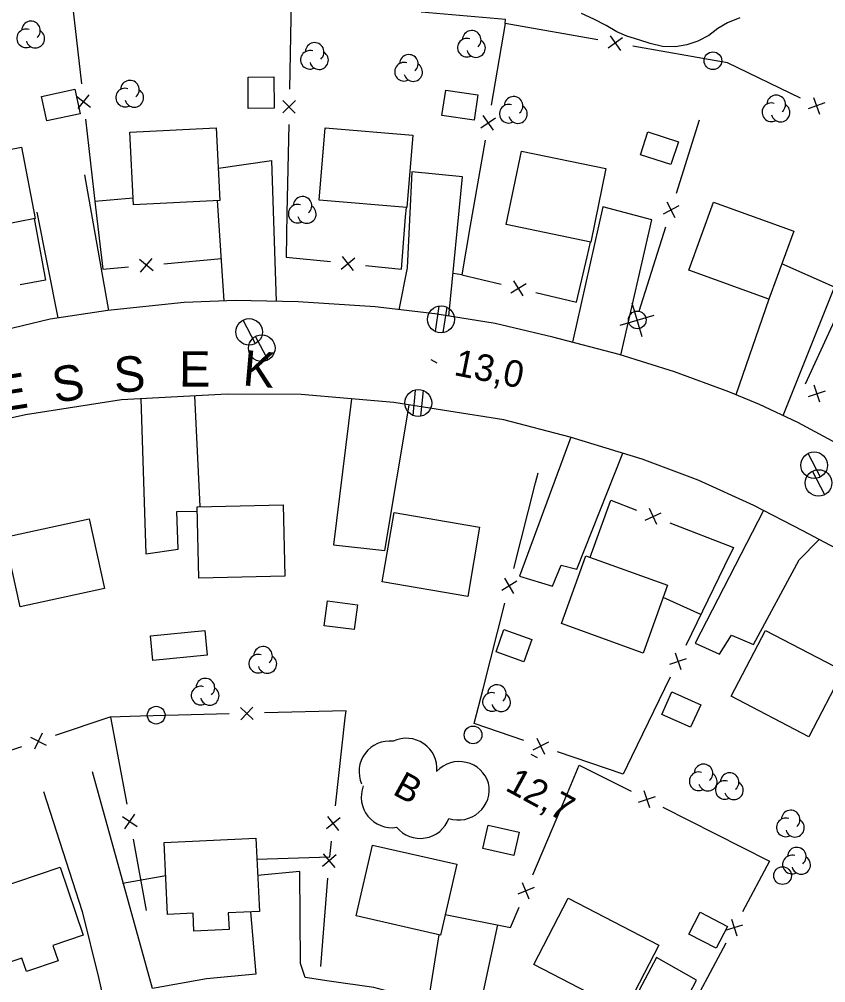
# Model space of a CAD drawing. Extents: x 219136 to 222520, y 5421589 to 5424530.
# Drawn here: x 220669 to 220760, y 5423742.7 to 5423851.5 of the extents above; entities that cross this region are included whole.
import ezdxf

# ---------------------------------------------------------------- set-up
doc = ezdxf.new("R2010")
doc.units = 0
for name, color, linetype in [('Level 19', 7, 'Continuous'), ('Level 2', 7, 'Continuous'), ('Level 21', 7, 'Continuous'), ('Level 3', 7, 'Continuous'), ('Level 31', 7, 'Continuous'), ('Level 36', 7, 'Continuous'), ('Level 37', 7, 'Continuous'), ('Level 44', 7, 'Continuous')]:
    doc.layers.add(name, color=color, linetype=linetype)

msp = doc.modelspace()

# ---------------------------------------------------------------- linework, layer by layer
at = {"layer": 'Level 19'}
for points in [[(220691.44, 5423834.71), (220697.43, 5423835.57), (220697.98, 5423819.65), (220697.98, 5423819.64)], [(220676.34, 5423833.96), (220679.03, 5423818.62)], [(220717.45, 5423818), (220719, 5423833.74), (220713.27, 5423834.29), (220712.77, 5423823.46), (220711.83, 5423818.71)], [(220692.1, 5423819.7), (220691.34, 5423831.03)], [(220736.89, 5423813.58), (220740.4, 5423828.87), (220734.85, 5423830.34), (220732.41, 5423819.4), (220731.43, 5423815.03), (220731.43, 5423815.03)], [(220673.35, 5423817.79), (220673.35, 5423817.79), (220670.97, 5423829.72)], [(220755.21, 5423806.76), (220761, 5423821.25), (220755.05, 5423823.88)], [(220753.61, 5423819.89), (220749.87, 5423809.1)], [(220682.7, 5423808.65), (220683.27, 5423791.13), (220686.9, 5423791.67), (220686.77, 5423795.92), (220689.07, 5423795.97)], [(220689.39, 5423796.47), (220688.79, 5423808.97)], [(220706.48, 5423808.64), (220706.48, 5423808.63), (220704.45, 5423792.16), (220710.24, 5423791.52), (220712.99, 5423807.94), (220712.99, 5423807.95)], [(220731.22, 5423804.32), (220725.44, 5423788.62), (220729.16, 5423787.5), (220730.13, 5423789.86), (220731.93, 5423789.41), (220737.12, 5423802.5)], [(220752.99, 5423796.03), (220745.29, 5423781.04), (220748.03, 5423779.81), (220749.37, 5423781.96), (220751.86, 5423780.89), (220757.03, 5423790.46), (220759.29, 5423792.75)], [(220684, 5423742.03), (220677.22, 5423766.49)], [(220671.71, 5423764.27), (220676.05, 5423750.74), (220677.92, 5423743.29), (220678.43, 5423740.93), (220678.04, 5423740.33)], [(220701.26, 5423743.29), (220700.71, 5423744.84), (220700.64, 5423755.25), (220695.88, 5423754.78)], [(220695.08, 5423750.68), (220695.68, 5423743.66)], [(220720.62, 5423738.2), (220723.01, 5423749.21)], [(220716.33, 5423748.11), (220715.27, 5423741.5), (220714.65, 5423740.63)], [(220738.2, 5423729.2), (220745.44, 5423742.99), (220740.92, 5423745.55), (220734.03, 5423732.53), (220733.21, 5423732.1)]]:
    msp.add_lwpolyline(points, dxfattribs=at)
at = {"layer": 'Level 2'}
msp.add_lwpolyline([(220750.32, 5423851.7), (220748.91, 5423851.11), (220747.84, 5423850.46), (220746.81, 5423849.69), (220745.56, 5423849.06), (220744.35, 5423848.64), (220743.07, 5423848.4), (220741.57, 5423848.46), (220740.19, 5423848.8), (220738.9, 5423849.2), (220737.58, 5423849.62), (220736.42, 5423850.12), (220735.22, 5423850.82), (220733.85, 5423851.52), (220732.44, 5423852.17)], dxfattribs=at)
at = {"layer": 'Level 21'}
for points in [[(220948.95, 5423703), (220904.47, 5423726.78), (220853.86, 5423753.84), (220802.2, 5423781.53), (220756.87, 5423805.98), (220752.54, 5423808.02), (220749.08, 5423809.42), (220742.93, 5423811.71), (220736.7, 5423813.64), (220729.21, 5423815.61), (220722.71, 5423817.16), (220715.9, 5423818.25), (220709.13, 5423819.02), (220700.46, 5423819.59), (220693.39, 5423819.74), (220687.57, 5423819.54), (220678.98, 5423818.61), (220672.46, 5423817.66), (220660.87, 5423814.84)], [(220837.82, 5423743.23), (220837.67, 5423747.47), (220836.68, 5423750.08), (220835.42, 5423751.94), (220834.1, 5423752.79), (220790.53, 5423776.18), (220757.42, 5423793.74), (220751.89, 5423796.6), (220745.6, 5423799.45), (220739.31, 5423801.83), (220731.18, 5423804.33), (220723.66, 5423806.27), (220711.25, 5423808.22), (220700.8, 5423809.13), (220692.45, 5423809.16), (220680.51, 5423808.54), (220669.68, 5423806.84), (220660.39, 5423804.75)], [(220695.68, 5423743.66), (220690.09, 5423743.12), (220684, 5423742.03)], [(220714.65, 5423740.63), (220709, 5423742.16), (220703.97, 5423742.85), (220701.26, 5423743.29)]]:
    msp.add_lwpolyline(points, dxfattribs=at)
at = {"layer": 'Level 3'}
for p, q in [((220715.42, 5423813.09), (220716.12, 5423812.71)), ((220726.72, 5423768.5), (220727.42, 5423768.12))]:
    msp.add_line(p, q, dxfattribs=at)
at = {"layer": 'Level 31'}
for points in [[(220694.82, 5423841.45), (220694.79, 5423844.99), (220697.71, 5423845.01), (220697.73, 5423841.47)], [(220671.48, 5423842.8), (220675.23, 5423843.62), (220675.84, 5423840.84), (220672.09, 5423840.03)], [(220717.12, 5423843.52), (220720.74, 5423842.98), (220720.32, 5423840.12), (220716.69, 5423840.66)], [(220691.62, 5423831.04), (220681.86, 5423830.55), (220681.45, 5423838.75), (220691.21, 5423839.24)], [(220712.73, 5423830.26), (220702.84, 5423831.07), (220703.52, 5423839.25), (220713.41, 5423838.43)], [(220739.95, 5423838.79), (220743.38, 5423837.68), (220742.54, 5423835.11), (220739.11, 5423836.22)], [(220670.76, 5423829.02), (220661.11, 5423827.14), (220659.55, 5423835.19), (220669.2, 5423837.07)], [(220733.48, 5423826.36), (220723.95, 5423828.32), (220725.66, 5423836.62), (220735.19, 5423834.66)], [(220753.61, 5423819.89), (220744.55, 5423823.16), (220747.34, 5423830.87), (220756.4, 5423827.6)], [(220689.06, 5423796.46), (220698.75, 5423796.67), (220698.93, 5423788.61), (220689.24, 5423788.39)], [(220711.28, 5423795.79), (220720.93, 5423794.14), (220719.6, 5423786.32), (220709.95, 5423787.97)], [(220667.33, 5423793), (220676.87, 5423795.09), (220678.59, 5423787.22), (220669.05, 5423785.13)], [(220732.93, 5423790.92), (220742.17, 5423787.58), (220739.41, 5423779.93), (220730.17, 5423783.26)], [(220706.77, 5423782.58), (220703.39, 5423783.02), (220703.76, 5423785.81), (220707.14, 5423785.37)], [(220690.17, 5423779.69), (220684.06, 5423779.09), (220683.79, 5423781.86), (220689.9, 5423782.47)], [(220725.95, 5423778.95), (220722.8, 5423780.06), (220723.68, 5423782.57), (220726.83, 5423781.45)], [(220753.23, 5423782.48), (220761.98, 5423777.92), (220758.1, 5423770.48), (220749.35, 5423775.04)], [(220744.75, 5423771.54), (220741.51, 5423773), (220742.66, 5423775.54), (220745.9, 5423774.08)], [(220721.91, 5423760.47), (220725.39, 5423759.69), (220724.8, 5423757.06), (220721.32, 5423757.84)], [(220685.33, 5423758.53), (220695.69, 5423759.01), (220696.07, 5423750.73), (220692.56, 5423750.57), (220692.65, 5423748.69), (220688.69, 5423748.5), (220688.6, 5423750.53), (220685.71, 5423750.4)], [(220716.52, 5423748.07), (220707.02, 5423750.24), (220708.84, 5423758.24), (220718.35, 5423756.06)], [(220663.75, 5423752.44), (220673.57, 5423755.74), (220676.16, 5423748.04), (220672.77, 5423746.9), (220673.36, 5423745.15), (220669.77, 5423743.94), (220669.26, 5423745.46), (220666.42, 5423744.51)], [(220737.3, 5423739.45), (220727.05, 5423744.76), (220730.92, 5423752.25), (220741.18, 5423746.93)], [(220747.65, 5423746.58), (220744.58, 5423748.18), (220745.85, 5423750.64), (220748.92, 5423749.05)]]:
    msp.add_lwpolyline(points, close=True, dxfattribs=at)
at = {"layer": 'Level 36'}
for p, q in [((220739.3, 5423815.63), (220738.17, 5423819.46)), ((220716.35, 5423819.12), (220715.92, 5423816.26)), ((220716.83, 5423816.14), (220717.26, 5423819)), ((220736.82, 5423816.98), (220740.65, 5423818.11)), ((220695.63, 5423814.86), (220694.23, 5423817.52)), ((220697.05, 5423813.03), (220695.65, 5423815.69)), ((220713.68, 5423809.64), (220713.4, 5423806.75)), ((220714.32, 5423806.68), (220714.6, 5423809.57)), ((220759.43, 5423799.81), (220758.03, 5423802.47)), ((220759.92, 5423797.8), (220758.52, 5423800.46))]:
    msp.add_line(p, q, dxfattribs=at)
for centre, radius in [((220747.28, 5423846.84), 1), ((220716.58, 5423817.62), 1.52), ((220738.74, 5423817.55), 1), ((220694.92, 5423816.2), 1.5), ((220696.34, 5423814.37), 1.5), ((220714.01, 5423808.17), 1.52), ((220758.72, 5423801.15), 1.5), ((220759.21, 5423799.14), 1.5), ((220684.42, 5423772.91), 1), ((220720.2, 5423770.68), 1), ((220755.14, 5423754.78), 1)]:
    msp.add_circle(centre, radius, dxfattribs=at)
at = {"layer": 'Level 37'}
for p, q in [((220735.69, 5423849.66), (220736.84, 5423848.01)), ((220737.09, 5423849.41), (220735.45, 5423848.26)), ((220675.44, 5423842.84), (220677.01, 5423841.6)), ((220675.6, 5423841.44), (220676.85, 5423843)), ((220698.71, 5423840.94), (220700.16, 5423842.33)), ((220698.74, 5423842.35), (220700.13, 5423840.91)), ((220759.91, 5423842.08), (220758.02, 5423841.42)), ((220758.64, 5423842.7), (220759.3, 5423840.81)), ((220721.08, 5423839.25), (220722.72, 5423840.4)), ((220721.32, 5423840.65), (220722.48, 5423839.01)), ((220743.45, 5423830.44), (220741.68, 5423829.51)), ((220743.03, 5423829.09), (220742.1, 5423830.86)), ((220706.71, 5423823.15), (220705.45, 5423824.71)), ((220684.08, 5423823.09), (220682.54, 5423824.38)), ((220682.67, 5423822.97), (220683.95, 5423824.5)), ((220705.3, 5423823.3), (220706.85, 5423824.56)), ((220724.48, 5423820.61), (220726.19, 5423821.66)), ((220725.86, 5423820.28), (220724.81, 5423821.99)), ((220758.09, 5423808.92), (220759.99, 5423809.54)), ((220759.35, 5423808.28), (220758.73, 5423810.18)), ((220739.62, 5423794.95), (220741.45, 5423795.76)), ((220740.94, 5423794.44), (220740.13, 5423796.27)), ((220725.15, 5423788.03), (220723.43, 5423787.01)), ((220724.8, 5423786.66), (220723.78, 5423788.38)), ((220742.4, 5423778.66), (220744.29, 5423779.32)), ((220743.02, 5423779.94), (220743.67, 5423778.05)), ((220693.94, 5423773.79), (220695.39, 5423772.41)), ((220695.35, 5423773.83), (220693.97, 5423772.38)), ((220670.22, 5423770.41), (220672.01, 5423769.52)), ((220671.56, 5423770.87), (220670.67, 5423769.07)), ((220727.39, 5423770.31), (220728.28, 5423768.51)), ((220728.73, 5423769.86), (220726.94, 5423768.97)), ((220738.88, 5423763.09), (220740.78, 5423763.72)), ((220740.14, 5423762.45), (220739.52, 5423764.36)), ((220680.89, 5423760.06), (220682.02, 5423761.71)), ((220680.63, 5423761.46), (220682.28, 5423760.32)), ((220705.21, 5423761.31), (220703.65, 5423760.06)), ((220705.06, 5423759.9), (220703.81, 5423761.46)), ((220704.74, 5423757.12), (220703.21, 5423755.82)), ((220704.62, 5423755.71), (220703.33, 5423757.23)), ((220726.55, 5423752.12), (220725.8, 5423753.98)), ((220727.1, 5423753.43), (220725.25, 5423752.68)), ((220749.39, 5423749.88), (220749.97, 5423747.97)), ((220748.72, 5423748.63), (220750.64, 5423749.21))]:
    msp.add_line(p, q, dxfattribs=at)
for points in [[(220699.68, 5423853.63), (220699.48, 5423843.63)], [(220676.4, 5423852.82), (220675.02, 5423852.77), (220676, 5423844.21)], [(220723.84, 5423851.04), (220723.85, 5423851.48), (220714.33, 5423852.33)], [(220724.45, 5423850.93), (220723.84, 5423851.04), (220722.24, 5423841.8)], [(220734.3, 5423849.18), (220724.45, 5423850.93)], [(220748.08, 5423846.74), (220738.24, 5423848.48)], [(220757.16, 5423842.62), (220748.91, 5423846.59), (220748.08, 5423846.74)], [(220676.45, 5423840.23), (220677.58, 5423830.3)], [(220743.16, 5423831.88), (220745.77, 5423840.16)], [(220699.39, 5423839.63), (220699.19, 5423829.63)], [(220721.56, 5423837.86), (220719.85, 5423828)], [(220677.5, 5423830.98), (220681.82, 5423831.35)], [(220677.58, 5423830.3), (220678.38, 5423823.29), (220681.31, 5423823.56)], [(220712.59, 5423829.2), (220712.67, 5423830.26)], [(220670.63, 5423829), (220671.94, 5423822.05), (220669.06, 5423821.53)], [(220699.19, 5423829.63), (220699.09, 5423824.66), (220704.09, 5423824.14)], [(220708.07, 5423823.72), (220712.12, 5423823.3), (220712.59, 5423829.2)], [(220719.85, 5423828), (220718.93, 5423822.67), (220723.39, 5423821.6)], [(220738.96, 5423818.53), (220741.96, 5423828.07)], [(220733.08, 5423824.7), (220733.47, 5423826.36)], [(220727.28, 5423820.67), (220731.88, 5423819.57), (220733.08, 5423824.7)], [(220685.3, 5423823.91), (220691.78, 5423824.5)], [(220718.93, 5423822.67), (220717.95, 5423822.8)], [(220761.88, 5423819.38), (220757.7, 5423810.29)], [(220727.26, 5423799.15), (220727.55, 5423800.29)], [(220724.79, 5423789.46), (220727.26, 5423799.15)], [(220733.44, 5423790.74), (220735.75, 5423797.21), (220738.67, 5423796.08)], [(220742.4, 5423794.63), (220749.59, 5423791.84), (220748.59, 5423789.79)], [(220748.59, 5423789.79), (220744.22, 5423780.79)], [(220721.33, 5423775.89), (220723.8, 5423785.58)], [(220745.93, 5423784.3), (220745.92, 5423784.3), (220741.68, 5423786.21)], [(220742.47, 5423777.19), (220738.1, 5423768.2)], [(220725.94, 5423770.05), (220720.32, 5423771.95), (220721.33, 5423775.89)], [(220682.67, 5423772.78), (220679.19, 5423772.69), (220673.01, 5423770.61)], [(220679.28, 5423772.69), (220681.09, 5423762.86)], [(220692.66, 5423773.05), (220682.67, 5423772.78)], [(220705.77, 5423772.61), (220705.86, 5423773.4), (220696.66, 5423773.16)], [(220704.66, 5423762.67), (220705.77, 5423772.61)], [(220669.22, 5423769.33), (220659.74, 5423766.14)], [(220738.1, 5423768.2), (220737.16, 5423766.26), (220729.73, 5423768.77)], [(220730.85, 5423764.1), (220732.19, 5423767.27), (220738.04, 5423764.31)], [(220726.95, 5423754.89), (220730.85, 5423764.1)], [(220741.61, 5423762.5), (220750.54, 5423757.99)], [(220681.82, 5423758.92), (220683.3, 5423750.86)], [(220695.8, 5423756.66), (220704.01, 5423756.92), (220704.21, 5423758.69)], [(220750.54, 5423757.99), (220753.68, 5423756.4), (220750.63, 5423750.69)], [(220680.63, 5423753.94), (220685.51, 5423754.78)], [(220703, 5423744.51), (220703.81, 5423754.48)], [(220717.05, 5423750.4), (220724.43, 5423748.93), (220725.39, 5423751.21)], [(220748.74, 5423747.16), (220744.02, 5423738.34)]]:
    msp.add_lwpolyline(points, dxfattribs=at)
at = {"layer": 'Level 44'}
for centre, radius, start, end in [((220670.29, 5423850.26), 1.05, 310.1588, 177.6158), ((220669.74, 5423849.37), 1.05, 72.005, 297.6935), ((220670.78, 5423849.33), 1.05, 194.8265, 57.5108), ((220720.05, 5423849.2), 1.05, 310.1588, 177.6158), ((220702.32, 5423847.83), 1.05, 310.1588, 177.6158), ((220719.5, 5423848.31), 1.05, 72.005, 297.6935), ((220720.54, 5423848.27), 1.05, 194.8265, 57.5108), ((220701.77, 5423846.94), 1.05, 72.005, 297.6935), ((220702.81, 5423846.9), 1.05, 194.8265, 57.5108), ((220712.95, 5423846.48), 1.05, 310.1588, 177.6158), ((220712.4, 5423845.59), 1.05, 72.005, 297.6935), ((220713.44, 5423845.55), 1.05, 194.8265, 57.5108), ((220681.46, 5423843.57), 1.05, 310.1588, 177.6158), ((220680.91, 5423842.68), 1.05, 72.005, 297.6935), ((220681.95, 5423842.64), 1.05, 194.8265, 57.5108), ((220724.78, 5423841.74), 1.05, 310.1588, 177.6158), ((220753.88, 5423841.02), 1.05, 72.005, 297.6935), ((220754.43, 5423841.91), 1.05, 310.1588, 177.6158), ((220724.23, 5423840.85), 1.05, 72.005, 297.6935), ((220725.27, 5423840.81), 1.05, 194.8265, 57.5108), ((220754.92, 5423840.98), 1.05, 194.8265, 57.5108), ((220700.94, 5423830.45), 1.05, 310.1588, 177.6158), ((220700.39, 5423829.56), 1.05, 72.005, 297.6935), ((220701.43, 5423829.52), 1.05, 194.8265, 57.5108), ((220696.49, 5423779.62), 1.05, 310.1588, 177.6158), ((220695.94, 5423778.73), 1.05, 72.005, 297.6935), ((220696.98, 5423778.69), 1.05, 194.8265, 57.5108), ((220689.98, 5423776.02), 1.05, 310.1588, 177.6158), ((220689.43, 5423775.13), 1.05, 72.005, 297.6935), ((220690.47, 5423775.09), 1.05, 194.8265, 57.5108), ((220722.88, 5423775.3), 1.05, 310.1588, 177.6158), ((220722.33, 5423774.41), 1.05, 72.005, 297.6935), ((220723.37, 5423774.37), 1.05, 194.8265, 57.5108), ((220712.67, 5423766.84), 3.46, 355.428, 115.428), ((220710.79, 5423766.53), 3.46, 83.4986, 203.4986), ((220718.65, 5423764.21), 3.46, 16.9932, 136.9932), ((220746.22, 5423766.33), 1.05, 310.1588, 177.6158), ((220745.67, 5423765.44), 1.05, 72.005, 297.6935), ((220746.71, 5423765.4), 1.05, 194.8265, 57.5108), ((220749.17, 5423765.35), 1.05, 310.1588, 177.6158), ((220711.03, 5423763.66), 3.46, 158.7877, 278.7877), ((220718.57, 5423764.53), 3.46, 251.5071, 11.5071), ((220748.62, 5423764.46), 1.05, 72.005, 297.6935), ((220749.66, 5423764.42), 1.05, 194.8265, 57.5108), ((220756.06, 5423761.12), 1.05, 310.1588, 177.6158), ((220714.23, 5423762.45), 3.46, 219.6195, 339.6195), ((220755.51, 5423760.23), 1.05, 72.005, 297.6935), ((220756.55, 5423760.19), 1.05, 194.8265, 57.5108), ((220756.75, 5423756.93), 1.05, 310.1588, 177.6158), ((220756.2, 5423756.04), 1.05, 72.005, 297.6935), ((220757.24, 5423756), 1.05, 194.8265, 57.5108)]:
    msp.add_arc(centre, radius, start, end, dxfattribs=at)

# ---------------------------------------------------------------- texts
at = {"layer": 'Level 21'}
for s, rotation, p in [('E', 359.7941, (220686.99, 5423810.03)), ('K', 355.0232, (220694.1, 5423810.18)), ('S', 2.9725, (220679.73, 5423809.36)), ('E', 8.921, (220666.59, 5423807.14)), ('S', 8.921, (220673.01, 5423808.17))]:
    msp.add_text(s, height=4, rotation=rotation, dxfattribs=at).set_placement(p)
at = {"layer": 'Level 3'}
for s, rotation, p in [('13,0', 348.6678, (220717.93, 5423811.35)), ('12,7', 331.383, (220723.71, 5423764.49))]:
    msp.add_text(s, height=3, rotation=rotation, dxfattribs=at).set_placement(p)
at = {"layer": 'Level 44'}
msp.add_text('B', height=3, rotation=331.3547, dxfattribs=at).set_placement((220711, 5423764.04))

doc.saveas('drawing.dxf')
